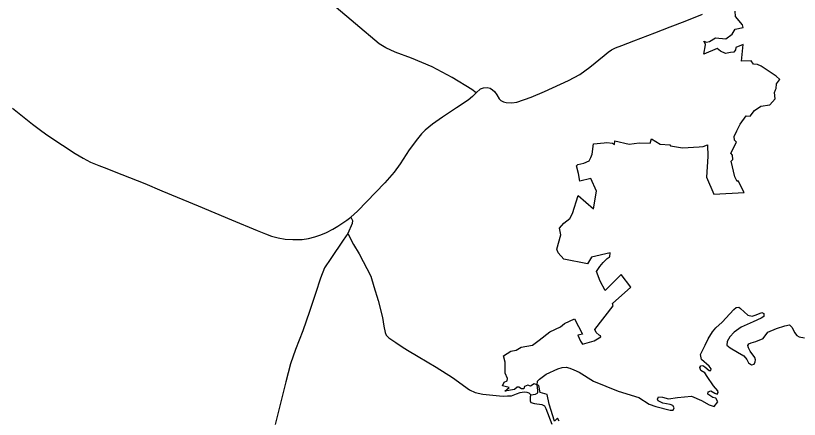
# Model space of a CAD drawing. Extents: x -789162 to -606354, y -1062736 to -945481.
# Drawn here: x -673868 to -670737, y -986303 to -984691 of the extents above; entities that cross this region are included whole.
import ezdxf

# ---------------------------------------------------------------- set-up
doc = ezdxf.new("R2010")
doc.units = 0
for name, color, linetype in [('_SIRSI VZTAHY_SILNICE I TRIDY_STAV', 7, 'Continuous'), ('_SIRSI VZTAHY_SILNICE III TRIDY_STAV', 7, 'Continuous'), ('_SIRSI VZTAHY_USES_NRBC_S', 7, 'Continuous')]:
    doc.layers.add(name, color=color, linetype=linetype)

msp = doc.modelspace()

# ---------------------------------------------------------------- linework, layer by layer
at = {"layer": '_SIRSI VZTAHY_SILNICE I TRIDY_STAV'}
for points in [[(-672027.7, -984998.6), (-672009.9, -984983.3), (-671998, -984978.4), (-671983.3, -984978), (-671972, -984980.6), (-671962.7, -984986.9), (-671955.1, -984994.1), (-671945.6, -985007.3), (-671935.5, -985022.5), (-671929.3, -985029.3), (-671924.3, -985032.8), (-671918.4, -985034.8), (-671907.5, -985037.4), (-671884.8, -985038.7), (-671865.8, -985036.4), (-671808.5, -985016.8), (-671755.1, -984993.9), (-671658.6, -984949.4), (-671613.2, -984925.8), (-671573.9, -984896.1), (-671517, -984850.1), (-671500.8, -984836), (-671486.6, -984826.5), (-671470.8, -984819), (-671445.9, -984809.3), (-671398.1, -984791.3), (-671313.5, -984759.2), (-671252.5, -984735.3), (-671192.5, -984712.1), (-671123.3, -984684.2)], [(-672027.7, -984998.6), (-672042.2, -985012.9), (-672059.4, -985028.4), (-672106, -985059.1), (-672161.9, -985096.1), (-672201.9, -985123.9), (-672231.2, -985148), (-672245.9, -985162.7), (-672262.3, -985182.3), (-672296, -985227.1), (-672331.5, -985282.1), (-672355.1, -985315.6), (-672392.8, -985358.4), (-672502.4, -985471.2), (-672528.7, -985495.3)], [(-673880.4, -985060), (-673800, -985124), (-673763.7, -985151.9), (-673739.9, -985169.1), (-673680.8, -985208.2), (-673629.9, -985241), (-673598.4, -985260), (-673568.4, -985275.4), (-673535.2, -985289.5), (-673504.1, -985301.8), (-673474.9, -985313.3), (-673351.7, -985361.7), (-673283.2, -985390.4), (-673138, -985450.1), (-673005, -985506.6), (-672902.6, -985548.6), (-672869.6, -985562.1), (-672845, -985571.3), (-672818.8, -985578.4), (-672791.3, -985583.2), (-672760.2, -985585.4), (-672723.4, -985584.6), (-672697.7, -985580.6), (-672672.6, -985574.6), (-672648.1, -985566.6), (-672626.4, -985557.2), (-672600.4, -985544), (-672580.5, -985531.6), (-672544, -985507.3), (-672528.7, -985495.3)]]:
    msp.add_lwpolyline(points, dxfattribs=at)
at = {"layer": '_SIRSI VZTAHY_SILNICE III TRIDY_STAV'}
for points in [[(-672027.7, -984998.6), (-672045.1, -984985.7), (-672124.4, -984938), (-672203.3, -984895.6), (-672286, -984861), (-672351.7, -984836.6), (-672389.4, -984819.7), (-672414.9, -984803), (-672510.1, -984722.9), (-672586.8, -984658.4)], [(-672528.7, -985495.3), (-672522.5, -985508.6), (-672523.2, -985520.4), (-672541.1, -985561.4)], [(-672541.1, -985561.4), (-672559.6, -985587.6), (-672608.3, -985660.1), (-672634.2, -985697.5), (-672650.4, -985739.4), (-672670, -985800.2), (-672693.3, -985872.1), (-672719.8, -985949.1), (-672749.8, -986024.5), (-672769.1, -986081.3), (-672787.9, -986153.4), (-672809.4, -986238.1), (-672831.1, -986324.2)], [(-672541.1, -985561.4), (-672517.6, -985604.6), (-672495.4, -985641.4), (-672449, -985731.2), (-672436.3, -985772.2), (-672419.4, -985829), (-672402.2, -985895.8), (-672396.4, -985930.5), (-672391.7, -985956.7), (-672387.2, -985967.1), (-672376.6, -985977.9), (-672349, -985995.9), (-672323.4, -986013.1), (-672302.1, -986026.6), (-672259.4, -986052.2), (-672187.2, -986094.3), (-672122.1, -986136.6), (-672054.6, -986184.8), (-672032.5, -986195.9), (-672000.7, -986202.8), (-671934.1, -986209.1), (-671916.8, -986210.5), (-671903.2, -986209.9), (-671886.7, -986208.6), (-671866.8, -986200.9), (-671852.1, -986196), (-671835.4, -986193.2), (-671824.9, -986194.2), (-671817.7, -986197.6), (-671808.8, -986205.9)], [(-671808.8, -986205.9), (-671790.4, -986203.1), (-671782.1, -986196.9), (-671781.4, -986186.2), (-671783.8, -986166.6), (-671783.1, -986151.1), (-671774.9, -986142.1), (-671764.2, -986134.2), (-671748.1, -986122.9), (-671701.2, -986101.2), (-671683.6, -986096), (-671668.1, -986094.8), (-671653.2, -986098.1), (-671637.1, -986104.9), (-671616.2, -986115.2), (-671559.4, -986150.2), (-671460.4, -986190.7), (-671377.4, -986216.1), (-671336.7, -986242.1), (-671310.2, -986252.1), (-671253, -986266.4), (-671240.9, -986266.9), (-671236.9, -986256.6), (-671241.6, -986248.2), (-671253.3, -986244.5), (-671281.9, -986238.5), (-671300.1, -986229.9), (-671303.8, -986222.5), (-671298.8, -986212.8), (-671283.2, -986215.1), (-671259, -986221.6), (-671223.9, -986216.4), (-671166.8, -986210.3), (-671128, -986227.9), (-671096.9, -986245.8), (-671077.4, -986252.1), (-671062.5, -986233.1), (-671070, -986219), (-671081.8, -986216.2), (-671102.2, -986202.4), (-671100.6, -986193.4), (-671090.7, -986189.3), (-671073.8, -986198.3), (-671064.7, -986202.4), (-671060.4, -986196.6), (-671061.8, -986189.7), (-671079.5, -986169), (-671105.3, -986131.5), (-671114.8, -986118), (-671129.5, -986108.2), (-671134.3, -986096), (-671130.7, -986089.8), (-671122.1, -986088.4), (-671114.4, -986093), (-671096.9, -986108), (-671090, -986107.4), (-671088.3, -986101.2), (-671096.6, -986091.3), (-671126.9, -986064.4), (-671131.3, -986043.7), (-671112.2, -986007.3), (-671100.8, -985982), (-671083.7, -985953.7), (-671070.5, -985937.3), (-671045.1, -985914.5), (-671014.9, -985881.7), (-670998, -985864.8), (-670988.5, -985855.8), (-670978.9, -985855.2), (-670971, -985860), (-670941.9, -985887.5), (-670924.4, -985890.7), (-670909.6, -985885.2), (-670886.3, -985876.6), (-670878.2, -985881), (-670878.4, -985892.3), (-670888.5, -985898.6), (-670921.3, -985913.4), (-670969.4, -985935.1), (-670996.4, -985954.7), (-671014.4, -985973.2), (-671025.5, -985991.8), (-671026, -986006.8), (-671013.3, -986017.2), (-670983.2, -986034.6), (-670959, -986049.7), (-670946.4, -986064.6), (-670939.9, -986077), (-670927.1, -986085.4), (-670917, -986082.2), (-670913.1, -986073.5), (-670911.2, -986065.7), (-670914.8, -986056.2), (-670932.6, -986031.5), (-670939.1, -986018.1), (-670942.6, -986008.5), (-670938.7, -986001.3), (-670929.7, -985998.1), (-670910.7, -985992.8), (-670881.6, -985980.1), (-670862, -985954.7), (-670828.1, -985939.9), (-670794.9, -985929), (-670776.3, -985926.1), (-670764.6, -985935.7), (-670756, -985956.7), (-670746.9, -985968.9), (-670736.9, -985974), (-670716.3, -985978.2)], [(-671808.8, -986205.9), (-671812.1, -986213.5), (-671811.8, -986228.8), (-671808.8, -986236.2), (-671795.4, -986240.3), (-671765.4, -986243.5), (-671755.2, -986248.7), (-671749.1, -986259.8), (-671725.8, -986322)]]:
    msp.add_lwpolyline(points, dxfattribs=at)
at = {"layer": '_SIRSI VZTAHY_USES_NRBC_S'}
msp.add_lwpolyline([(-671696.5, -986309.8), (-671702.8, -986297.9), (-671715, -986309.8), (-671736.4, -986241.9), (-671744, -986204.1), (-671772, -986196.1), (-671776.9, -986167.4), (-671795.8, -986161.1), (-671810.8, -986170.6), (-671821.3, -986166.4), (-671834.6, -986171.6), (-671837.1, -986180.7), (-671847.2, -986181.4), (-671857, -986174.1), (-671863.6, -986174.1), (-671875.2, -986183.5), (-671913.3, -986190.2), (-671896.2, -986175.8), (-671922, -986169.9), (-671915.4, -986154.8), (-671903.5, -986149.6), (-671902.8, -986140.5), (-671911.9, -986119.2), (-671912, -986075.2), (-671919.3, -986048.9), (-671889.4, -986031.4), (-671867.5, -986027.1), (-671847.4, -986015.4), (-671803, -986007.4), (-671776.5, -985986.8), (-671733.7, -985953.4), (-671691.4, -985933.4), (-671674.8, -985920.9), (-671674.7, -985920.9), (-671674.9, -985920.4), (-671635.3, -985902.1), (-671603.4, -985962.8), (-671615.5, -985965.8), (-671621, -985967), (-671611, -985991.2), (-671603.3, -986002.6), (-671557, -985989.2), (-671529.8, -985973.5), (-671531.1, -985969.8), (-671536.8, -985966.3), (-671548.3, -985956.3), (-671553.5, -985944.5), (-671480.5, -985850.3), (-671483.3, -985840.7), (-671409.4, -985775.5), (-671449, -985724.6), (-671512.3, -985788), (-671532, -985751.6), (-671546.8, -985713.1), (-671533.5, -985693.1), (-671520, -985676.6), (-671504, -985661.2), (-671495.9, -985655.1), (-671494.1, -985654.3), (-671493, -985638), (-671567.4, -985654.8), (-671583.5, -985682), (-671678, -985663.1), (-671700, -985638.3), (-671705.6, -985623.3), (-671689.8, -985566.6), (-671695.4, -985539.4), (-671677.6, -985519.1), (-671654.2, -985500.5), (-671643, -985480.6), (-671620.6, -985408.5), (-671559.4, -985462.7), (-671547.1, -985391.2), (-671569.7, -985341.6), (-671614.3, -985352.3), (-671618.9, -985320.8), (-671626.5, -985290.7), (-671621.7, -985285.1), (-671597.5, -985279.9), (-671576.5, -985270.8), (-671569.2, -985257.5), (-671564.3, -985243.5), (-671558.7, -985202.2), (-671516.3, -985198.4), (-671505.2, -985197.3), (-671483.2, -985199.4), (-671475.5, -985205.4), (-671473.7, -985190.3), (-671416.4, -985204), (-671376.5, -985199.1), (-671332.1, -985199.4), (-671327.2, -985183), (-671292.6, -985204), (-671253.6, -985206.2), (-671251.8, -985211), (-671204, -985218.8), (-671137.3, -985214.4), (-671121.3, -985213.4), (-671103.4, -985207.1), (-671101.6, -985253.3), (-671107.6, -985335.2), (-671077.7, -985403), (-670957.2, -985397), (-670956.7, -985396.7), (-670981.6, -985351), (-670984.4, -985352.6), (-670994.6, -985334.1), (-671008.6, -985272), (-671002.9, -985265.5), (-671003.7, -985247.9), (-671009.8, -985240.4), (-670987.1, -985196.2), (-670995.7, -985187.8), (-670996.9, -985173.8), (-670986.1, -985151.3), (-670972.7, -985123.6), (-670949.6, -985091.2), (-670933.7, -985092.4), (-670915.5, -985069.4), (-670889.9, -985052.4), (-670854.9, -985047.4), (-670833.1, -985022.7), (-670835.7, -984997.5), (-670831.7, -984986.8), (-670829.8, -984981.3), (-670827.4, -984962.6), (-670815.7, -984947.5), (-670814, -984945.4), (-670828.9, -984931.9), (-670888.7, -984892.7), (-670903.1, -984886.3), (-670919.4, -984884.3), (-670928.9, -984870.6), (-670967.4, -984872.7), (-670961.6, -984805.8), (-670990, -984817.2), (-670992, -984827.2), (-670998, -984835.8), (-671012.2, -984838.1), (-671031.4, -984841.3), (-671051.1, -984831.8), (-671065.2, -984821.9), (-671118.5, -984844.4), (-671111.5, -984807.1), (-671111.3, -984804.1), (-671117.7, -984792.4), (-671107.5, -984796.4), (-671095.6, -984793.3), (-671071.7, -984779.3), (-671030.9, -984782.5), (-671004.6, -984764.1), (-670992.4, -984744.3), (-670961.1, -984737.9), (-670963.9, -984727.7), (-670992.1, -984693.5), (-670993.5, -984673.1)], dxfattribs=at)

doc.saveas('drawing.dxf')
